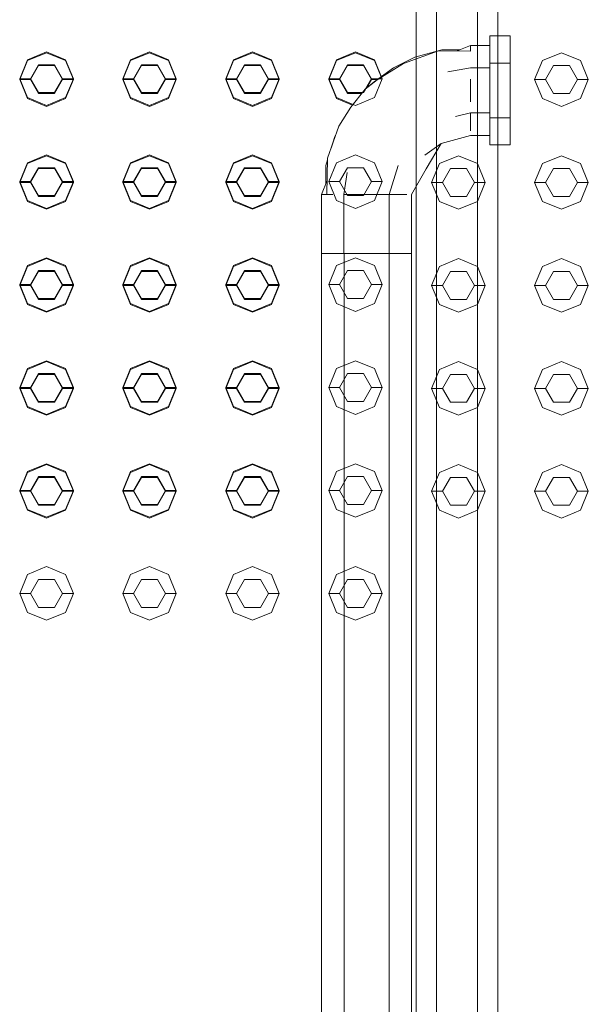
# Model space of a CAD drawing. Header units: millimetres. Extents: x 321 to 585, y -277 to 9.
# Tile 739 of 1056: x 355.245 to 355.775, y -32.468 to -31.549. Entities that reach past the tile are written whole.
import ezdxf

# ---------------------------------------------------------------- set-up
doc = ezdxf.new("R2010")
doc.units = ezdxf.units.MM
doc.header["$MEASUREMENT"] = 0
for name, color, linetype, lineweight in [('IFC-Corrimão-Contorno', 36, 'Continuous', 5), ('IFC-Elemento construtivo genérico-Contorno', 253, 'Continuous', 5), ('IFC-Escada-Contorno', 32, 'Continuous', 5), ('IFC-Laje-Contorno', 134, 'Continuous', 5), ('IFC-Parede-Contorno', 42, 'Continuous', 5)]:
    doc.layers.add(name, color=color, linetype=linetype, lineweight=lineweight)

msp = doc.modelspace()

# ---------------------------------------------------------------- linework, layer by layer
at = {"layer": 'IFC-Corrimão-Contorno', "color": 7, "lineweight": 5}
for p, q in [((355.61451, -32.56395), (355.61451, -31.50143)), ((355.63356, -32.55544), (355.63356, -31.50143)), ((355.67166, -32.55544), (355.67166, -31.50143))]:
    msp.add_line(p, q, dxfattribs=at)
at = {"layer": 'IFC-Elemento construtivo genérico-Contorno', "lineweight": 5}
for p, q in [((355.25236, -31.58679), (355.27003, -31.57947)), ((355.25236, -31.58756), (355.27003, -31.58024)), ((355.27003, -31.57947), (355.28771, -31.58679)), ((355.27003, -31.58024), (355.28771, -31.58756)), ((355.34836, -31.58679), (355.36603, -31.57947)), ((355.34836, -31.58756), (355.36603, -31.58024)), ((355.36603, -31.57947), (355.38371, -31.58679)), ((355.36603, -31.58024), (355.38371, -31.58756)), ((355.44435, -31.58679), (355.46203, -31.57947)), ((355.44435, -31.58756), (355.46203, -31.58024)), ((355.46203, -31.57947), (355.47971, -31.58679)), ((355.46203, -31.58024), (355.47971, -31.58756)), ((355.54036, -31.58679), (355.55803, -31.57947)), ((355.54036, -31.58756), (355.55803, -31.58024)), ((355.55803, -31.57947), (355.57571, -31.58679)), ((355.55803, -31.58024), (355.57571, -31.58756)), ((355.73236, -31.58756), (355.75003, -31.58024)), ((355.75003, -31.58024), (355.76771, -31.58756)), ((355.24503, -31.60447), (355.25236, -31.58679)), ((355.24503, -31.60524), (355.25236, -31.58756)), ((355.25503, -31.60447), (355.26253, -31.59148)), ((355.25503, -31.60524), (355.26253, -31.59225)), ((355.26253, -31.59148), (355.27753, -31.59148)), ((355.26253, -31.59225), (355.27753, -31.59225)), ((355.27753, -31.59148), (355.28503, -31.60447)), ((355.27753, -31.59225), (355.28503, -31.60524)), ((355.28771, -31.58679), (355.29503, -31.60447)), ((355.28771, -31.58756), (355.29503, -31.60524)), ((355.34103, -31.60447), (355.34836, -31.58679)), ((355.34103, -31.60524), (355.34836, -31.58756)), ((355.35103, -31.60447), (355.35853, -31.59148)), ((355.35103, -31.60524), (355.35853, -31.59225)), ((355.35853, -31.59148), (355.37353, -31.59148)), ((355.35853, -31.59225), (355.37353, -31.59225)), ((355.37353, -31.59148), (355.38103, -31.60447)), ((355.37353, -31.59225), (355.38103, -31.60524)), ((355.38371, -31.58679), (355.39103, -31.60447)), ((355.38371, -31.58756), (355.39103, -31.60524)), ((355.43703, -31.60447), (355.44435, -31.58679)), ((355.43703, -31.60524), (355.44435, -31.58756)), ((355.44703, -31.60447), (355.45453, -31.59148)), ((355.44703, -31.60524), (355.45453, -31.59225)), ((355.45453, -31.59148), (355.46953, -31.59148)), ((355.45453, -31.59225), (355.46953, -31.59225)), ((355.46953, -31.59148), (355.47703, -31.60447)), ((355.46953, -31.59225), (355.47703, -31.60524)), ((355.47971, -31.58679), (355.48703, -31.60447)), ((355.47971, -31.58756), (355.48703, -31.60524)), ((355.53303, -31.60447), (355.54036, -31.58679)), ((355.53303, -31.60524), (355.54036, -31.58756)), ((355.54303, -31.60447), (355.55053, -31.59148)), ((355.54303, -31.60524), (355.55053, -31.59225)), ((355.55053, -31.59148), (355.56553, -31.59148)), ((355.55053, -31.59225), (355.56553, -31.59225)), ((355.56553, -31.59148), (355.57303, -31.60447)), ((355.56553, -31.59225), (355.57303, -31.60524)), ((355.57571, -31.58679), (355.58303, -31.60447)), ((355.57571, -31.58756), (355.58194, -31.60259)), ((355.72503, -31.60524), (355.73236, -31.58756)), ((355.73503, -31.60524), (355.74253, -31.59225)), ((355.74253, -31.59225), (355.75753, -31.59225)), ((355.75753, -31.59225), (355.76503, -31.60524)), ((355.76771, -31.58756), (355.77503, -31.60524)), ((355.24503, -31.60447), (355.25503, -31.60447)), ((355.24503, -31.60447), (355.25236, -31.62214)), ((355.24503, -31.60524), (355.25503, -31.60524)), ((355.24503, -31.60524), (355.25236, -31.62292)), ((355.25503, -31.60447), (355.26253, -31.61745)), ((355.25503, -31.60524), (355.26253, -31.61823)), ((355.27753, -31.61745), (355.28503, -31.60447)), ((355.27753, -31.61823), (355.28503, -31.60524)), ((355.28503, -31.60447), (355.29503, -31.60447)), ((355.28503, -31.60524), (355.29503, -31.60524)), ((355.28771, -31.62214), (355.29503, -31.60447)), ((355.28771, -31.62292), (355.29503, -31.60524)), ((355.34103, -31.60447), (355.35103, -31.60447)), ((355.34103, -31.60447), (355.34836, -31.62214)), ((355.34103, -31.60524), (355.35103, -31.60524)), ((355.34103, -31.60524), (355.34836, -31.62292)), ((355.35103, -31.60447), (355.35853, -31.61745)), ((355.35103, -31.60524), (355.35853, -31.61823)), ((355.37353, -31.61745), (355.38103, -31.60447)), ((355.37353, -31.61823), (355.38103, -31.60524)), ((355.38103, -31.60447), (355.39103, -31.60447)), ((355.38103, -31.60524), (355.39103, -31.60524)), ((355.38371, -31.62214), (355.39103, -31.60447)), ((355.38371, -31.62292), (355.39103, -31.60524)), ((355.43703, -31.60447), (355.44703, -31.60447)), ((355.43703, -31.60447), (355.44435, -31.62214)), ((355.43703, -31.60524), (355.44703, -31.60524)), ((355.43703, -31.60524), (355.44435, -31.62292)), ((355.44703, -31.60447), (355.45453, -31.61745)), ((355.44703, -31.60524), (355.45453, -31.61823)), ((355.46953, -31.61745), (355.47703, -31.60447)), ((355.46953, -31.61823), (355.47703, -31.60524)), ((355.47703, -31.60447), (355.48703, -31.60447)), ((355.47703, -31.60524), (355.48703, -31.60524)), ((355.47971, -31.62214), (355.48703, -31.60447)), ((355.47971, -31.62292), (355.48703, -31.60524)), ((355.53303, -31.60447), (355.54303, -31.60447)), ((355.53303, -31.60447), (355.54036, -31.62214)), ((355.53303, -31.60524), (355.54303, -31.60524)), ((355.53303, -31.60524), (355.54036, -31.62292)), ((355.54303, -31.60447), (355.55053, -31.61745)), ((355.54303, -31.60524), (355.55053, -31.61823)), ((355.56553, -31.61745), (355.57303, -31.60447)), ((355.5687, -31.61275), (355.57303, -31.60524)), ((355.57303, -31.60447), (355.58303, -31.60447)), ((355.57303, -31.60524), (355.57826, -31.60524)), ((355.57571, -31.62214), (355.58303, -31.60447)), ((355.72503, -31.60524), (355.73503, -31.60524)), ((355.72503, -31.60524), (355.73236, -31.62292)), ((355.73503, -31.60524), (355.74253, -31.61823)), ((355.75753, -31.61823), (355.76503, -31.60524)), ((355.76503, -31.60524), (355.77503, -31.60524)), ((355.76771, -31.62292), (355.77503, -31.60524)), ((355.25236, -31.62214), (355.27003, -31.62947)), ((355.26253, -31.61745), (355.27753, -31.61745)), ((355.26253, -31.61823), (355.27753, -31.61823)), ((355.27003, -31.62947), (355.28771, -31.62214)), ((355.34836, -31.62214), (355.36603, -31.62947)), ((355.35853, -31.61745), (355.37353, -31.61745)), ((355.35853, -31.61823), (355.37353, -31.61823)), ((355.36603, -31.62947), (355.38371, -31.62214)), ((355.44435, -31.62214), (355.46203, -31.62947)), ((355.45453, -31.61745), (355.46953, -31.61745)), ((355.45453, -31.61823), (355.46953, -31.61823)), ((355.46203, -31.62947), (355.47971, -31.62214)), ((355.54036, -31.62214), (355.55803, -31.62947)), ((355.55053, -31.61745), (355.56553, -31.61745)), ((355.55053, -31.61823), (355.56375, -31.61823)), ((355.55803, -31.62947), (355.57571, -31.62214)), ((355.74253, -31.61823), (355.75753, -31.61823)), ((355.25236, -31.62292), (355.27003, -31.63024)), ((355.27003, -31.63024), (355.28771, -31.62292)), ((355.34836, -31.62292), (355.36603, -31.63024)), ((355.36603, -31.63024), (355.38371, -31.62292)), ((355.44435, -31.62292), (355.46203, -31.63024)), ((355.46203, -31.63024), (355.47971, -31.62292)), ((355.54036, -31.62292), (355.55517, -31.62906)), ((355.73236, -31.62292), (355.75003, -31.63024)), ((355.75003, -31.63024), (355.76771, -31.62292)), ((355.25236, -31.68279), (355.27003, -31.67546)), ((355.25236, -31.68357), (355.27003, -31.67624)), ((355.27003, -31.67546), (355.28771, -31.68279)), ((355.27003, -31.67624), (355.28771, -31.68357)), ((355.34836, -31.68279), (355.36603, -31.67546)), ((355.34836, -31.68357), (355.36603, -31.67624)), ((355.36603, -31.67546), (355.38371, -31.68279)), ((355.36603, -31.67624), (355.38371, -31.68357)), ((355.44435, -31.68279), (355.46203, -31.67546)), ((355.44435, -31.68357), (355.46203, -31.67624)), ((355.46203, -31.67546), (355.47971, -31.68279)), ((355.46203, -31.67624), (355.47971, -31.68357)), ((355.54036, -31.68279), (355.55803, -31.67546)), ((355.55803, -31.67546), (355.57571, -31.68279)), ((355.63636, -31.68357), (355.65403, -31.67624)), ((355.65403, -31.67624), (355.67171, -31.68357)), ((355.73236, -31.68357), (355.75003, -31.67624)), ((355.75003, -31.67624), (355.76771, -31.68357)), ((355.24503, -31.70046), (355.25236, -31.68279)), ((355.24503, -31.70124), (355.25236, -31.68357)), ((355.28771, -31.68279), (355.29503, -31.70046)), ((355.28771, -31.68357), (355.29503, -31.70124)), ((355.34103, -31.70046), (355.34836, -31.68279)), ((355.34103, -31.70124), (355.34836, -31.68357)), ((355.38371, -31.68279), (355.39103, -31.70046)), ((355.38371, -31.68357), (355.39103, -31.70124)), ((355.43703, -31.70046), (355.44435, -31.68279)), ((355.43703, -31.70124), (355.44435, -31.68357)), ((355.47971, -31.68279), (355.48703, -31.70046)), ((355.47971, -31.68357), (355.48703, -31.70124)), ((355.53303, -31.70046), (355.54036, -31.68279)), ((355.57571, -31.68279), (355.58303, -31.70046)), ((355.62903, -31.70124), (355.63636, -31.68357)), ((355.67171, -31.68357), (355.67903, -31.70124)), ((355.72503, -31.70124), (355.73236, -31.68357)), ((355.76771, -31.68357), (355.77503, -31.70124)), ((355.25503, -31.70046), (355.26253, -31.68747)), ((355.25503, -31.70124), (355.26253, -31.68825)), ((355.26253, -31.68747), (355.27753, -31.68747)), ((355.26253, -31.68825), (355.27753, -31.68825)), ((355.27753, -31.68747), (355.28503, -31.70046)), ((355.27753, -31.68825), (355.28503, -31.70124)), ((355.35103, -31.70046), (355.35853, -31.68747)), ((355.35103, -31.70124), (355.35853, -31.68825)), ((355.35853, -31.68747), (355.37353, -31.68747)), ((355.35853, -31.68825), (355.37353, -31.68825)), ((355.37353, -31.68747), (355.38103, -31.70046)), ((355.37353, -31.68825), (355.38103, -31.70124)), ((355.44703, -31.70046), (355.45453, -31.68747)), ((355.44703, -31.70124), (355.45453, -31.68825)), ((355.45453, -31.68747), (355.46953, -31.68747)), ((355.45453, -31.68825), (355.46953, -31.68825)), ((355.46953, -31.68747), (355.47703, -31.70046)), ((355.46953, -31.68825), (355.47703, -31.70124)), ((355.54303, -31.70046), (355.55053, -31.68747)), ((355.55053, -31.68747), (355.56553, -31.68747)), ((355.56553, -31.68747), (355.57303, -31.70046)), ((355.63903, -31.70124), (355.64653, -31.68825)), ((355.64653, -31.68825), (355.66153, -31.68825)), ((355.66153, -31.68825), (355.66903, -31.70124)), ((355.73503, -31.70124), (355.74253, -31.68825)), ((355.74253, -31.68825), (355.75753, -31.68825)), ((355.75753, -31.68825), (355.76503, -31.70124)), ((355.24503, -31.70046), (355.25503, -31.70046)), ((355.24503, -31.70046), (355.25236, -31.71814)), ((355.24503, -31.70124), (355.25503, -31.70124)), ((355.24503, -31.70124), (355.25236, -31.71892)), ((355.25503, -31.70046), (355.26253, -31.71345)), ((355.25503, -31.70124), (355.26253, -31.71423)), ((355.27753, -31.71345), (355.28503, -31.70046)), ((355.27753, -31.71423), (355.28503, -31.70124)), ((355.28503, -31.70046), (355.29503, -31.70046)), ((355.28503, -31.70124), (355.29503, -31.70124)), ((355.28771, -31.71814), (355.29503, -31.70046)), ((355.28771, -31.71892), (355.29503, -31.70124)), ((355.34103, -31.70046), (355.35103, -31.70046)), ((355.34103, -31.70046), (355.34836, -31.71814)), ((355.34103, -31.70124), (355.35103, -31.70124)), ((355.34103, -31.70124), (355.34836, -31.71892)), ((355.35103, -31.70046), (355.35853, -31.71345)), ((355.35103, -31.70124), (355.35853, -31.71423)), ((355.37353, -31.71345), (355.38103, -31.70046)), ((355.37353, -31.71423), (355.38103, -31.70124)), ((355.38103, -31.70046), (355.39103, -31.70046)), ((355.38103, -31.70124), (355.39103, -31.70124)), ((355.38371, -31.71814), (355.39103, -31.70046)), ((355.38371, -31.71892), (355.39103, -31.70124)), ((355.43703, -31.70046), (355.44703, -31.70046)), ((355.43703, -31.70046), (355.44435, -31.71814)), ((355.43703, -31.70124), (355.44703, -31.70124)), ((355.43703, -31.70124), (355.44435, -31.71892)), ((355.44703, -31.70046), (355.45453, -31.71345)), ((355.44703, -31.70124), (355.45453, -31.71423)), ((355.46953, -31.71345), (355.47703, -31.70046)), ((355.46953, -31.71423), (355.47703, -31.70124)), ((355.47703, -31.70046), (355.48703, -31.70046)), ((355.47703, -31.70124), (355.48703, -31.70124)), ((355.47971, -31.71814), (355.48703, -31.70046)), ((355.47971, -31.71892), (355.48703, -31.70124)), ((355.53303, -31.70046), (355.54303, -31.70046)), ((355.53303, -31.70046), (355.54036, -31.71814)), ((355.54303, -31.70046), (355.55053, -31.71345)), ((355.56553, -31.71345), (355.57303, -31.70046)), ((355.57303, -31.70046), (355.58303, -31.70046)), ((355.57571, -31.71814), (355.58303, -31.70046)), ((355.62903, -31.70124), (355.63903, -31.70124)), ((355.62903, -31.70124), (355.63636, -31.71892)), ((355.63903, -31.70124), (355.64653, -31.71423)), ((355.66153, -31.71423), (355.66903, -31.70124)), ((355.66903, -31.70124), (355.67903, -31.70124)), ((355.67171, -31.71892), (355.67903, -31.70124)), ((355.72503, -31.70124), (355.73503, -31.70124)), ((355.72503, -31.70124), (355.73236, -31.71892)), ((355.73503, -31.70124), (355.74253, -31.71423)), ((355.75753, -31.71423), (355.76503, -31.70124)), ((355.76503, -31.70124), (355.77503, -31.70124)), ((355.76771, -31.71892), (355.77503, -31.70124)), ((355.26253, -31.71345), (355.27753, -31.71345)), ((355.35853, -31.71345), (355.37353, -31.71345)), ((355.45453, -31.71345), (355.46953, -31.71345)), ((355.55053, -31.71345), (355.56553, -31.71345)), ((355.25236, -31.71814), (355.27003, -31.72546)), ((355.25236, -31.71892), (355.27003, -31.72624)), ((355.26253, -31.71423), (355.27753, -31.71423)), ((355.27003, -31.72546), (355.28771, -31.71814)), ((355.27003, -31.72624), (355.28771, -31.71892)), ((355.34836, -31.71814), (355.36603, -31.72546)), ((355.34836, -31.71892), (355.36603, -31.72624)), ((355.35853, -31.71423), (355.37353, -31.71423)), ((355.36603, -31.72546), (355.38371, -31.71814)), ((355.36603, -31.72624), (355.38371, -31.71892)), ((355.44435, -31.71814), (355.46203, -31.72546)), ((355.44435, -31.71892), (355.46203, -31.72624)), ((355.45453, -31.71423), (355.46953, -31.71423)), ((355.46203, -31.72546), (355.47971, -31.71814)), ((355.46203, -31.72624), (355.47971, -31.71892)), ((355.54036, -31.71814), (355.55803, -31.72546)), ((355.55803, -31.72546), (355.57571, -31.71814)), ((355.63636, -31.71892), (355.65403, -31.72624)), ((355.64653, -31.71423), (355.66153, -31.71423)), ((355.65403, -31.72624), (355.67171, -31.71892)), ((355.73236, -31.71892), (355.75003, -31.72624)), ((355.74253, -31.71423), (355.75753, -31.71423)), ((355.75003, -31.72624), (355.76771, -31.71892)), ((355.25236, -31.77878), (355.27003, -31.77147)), ((355.25236, -31.77956), (355.27003, -31.77224)), ((355.27003, -31.77147), (355.28771, -31.77878)), ((355.27003, -31.77224), (355.28771, -31.77956)), ((355.34836, -31.77878), (355.36603, -31.77147)), ((355.34836, -31.77956), (355.36603, -31.77224)), ((355.36603, -31.77147), (355.38371, -31.77878)), ((355.36603, -31.77224), (355.38371, -31.77956)), ((355.44435, -31.77878), (355.46203, -31.77147)), ((355.44435, -31.77956), (355.46203, -31.77224)), ((355.46203, -31.77147), (355.47971, -31.77878)), ((355.46203, -31.77224), (355.47971, -31.77956)), ((355.54036, -31.77878), (355.55803, -31.77147)), ((355.55803, -31.77147), (355.57571, -31.77878)), ((355.63636, -31.77956), (355.65403, -31.77224)), ((355.65403, -31.77224), (355.67171, -31.77956)), ((355.73236, -31.77956), (355.75003, -31.77224)), ((355.75003, -31.77224), (355.76771, -31.77956)), ((355.24503, -31.79647), (355.25236, -31.77878)), ((355.24503, -31.79724), (355.25236, -31.77956)), ((355.25503, -31.79647), (355.26253, -31.78347)), ((355.25503, -31.79724), (355.26253, -31.78425)), ((355.26253, -31.78347), (355.27753, -31.78347)), ((355.26253, -31.78425), (355.27753, -31.78425)), ((355.27753, -31.78347), (355.28503, -31.79647)), ((355.27753, -31.78425), (355.28503, -31.79724)), ((355.28771, -31.77878), (355.29503, -31.79647)), ((355.28771, -31.77956), (355.29503, -31.79724)), ((355.34103, -31.79647), (355.34836, -31.77878)), ((355.34103, -31.79724), (355.34836, -31.77956)), ((355.35103, -31.79647), (355.35853, -31.78347)), ((355.35103, -31.79724), (355.35853, -31.78425)), ((355.35853, -31.78347), (355.37353, -31.78347)), ((355.35853, -31.78425), (355.37353, -31.78425)), ((355.37353, -31.78347), (355.38103, -31.79647)), ((355.37353, -31.78425), (355.38103, -31.79724)), ((355.38371, -31.77878), (355.39103, -31.79647)), ((355.38371, -31.77956), (355.39103, -31.79724)), ((355.43703, -31.79647), (355.44435, -31.77878)), ((355.43703, -31.79724), (355.44435, -31.77956)), ((355.44703, -31.79647), (355.45453, -31.78347)), ((355.44703, -31.79724), (355.45453, -31.78425)), ((355.45453, -31.78347), (355.46953, -31.78347)), ((355.45453, -31.78425), (355.46953, -31.78425)), ((355.46953, -31.78347), (355.47703, -31.79647)), ((355.46953, -31.78425), (355.47703, -31.79724)), ((355.47971, -31.77878), (355.48703, -31.79647)), ((355.47971, -31.77956), (355.48703, -31.79724)), ((355.53303, -31.79647), (355.54036, -31.77878)), ((355.54303, -31.79647), (355.55053, -31.78347)), ((355.55053, -31.78347), (355.56553, -31.78347)), ((355.56553, -31.78347), (355.57303, -31.79647)), ((355.57571, -31.77878), (355.58303, -31.79647)), ((355.62903, -31.79724), (355.63636, -31.77956)), ((355.63903, -31.79724), (355.64653, -31.78425)), ((355.64653, -31.78425), (355.66153, -31.78425)), ((355.66153, -31.78425), (355.66903, -31.79724)), ((355.67171, -31.77956), (355.67903, -31.79724)), ((355.72503, -31.79724), (355.73236, -31.77956)), ((355.73503, -31.79724), (355.74253, -31.78425)), ((355.74253, -31.78425), (355.75753, -31.78425)), ((355.75753, -31.78425), (355.76503, -31.79724)), ((355.76771, -31.77956), (355.77503, -31.79724)), ((355.24503, -31.79647), (355.25503, -31.79647)), ((355.24503, -31.79647), (355.25236, -31.81414)), ((355.25503, -31.79647), (355.26253, -31.80946)), ((355.27753, -31.80946), (355.28503, -31.79647)), ((355.28503, -31.79647), (355.29503, -31.79647)), ((355.28771, -31.81414), (355.29503, -31.79647)), ((355.34103, -31.79647), (355.35103, -31.79647)), ((355.34103, -31.79647), (355.34836, -31.81414)), ((355.35103, -31.79647), (355.35853, -31.80946)), ((355.37353, -31.80946), (355.38103, -31.79647)), ((355.38103, -31.79647), (355.39103, -31.79647)), ((355.38371, -31.81414), (355.39103, -31.79647)), ((355.43703, -31.79647), (355.44703, -31.79647)), ((355.43703, -31.79647), (355.44435, -31.81414)), ((355.44703, -31.79647), (355.45453, -31.80946)), ((355.46953, -31.80946), (355.47703, -31.79647)), ((355.47703, -31.79647), (355.48703, -31.79647)), ((355.47971, -31.81414), (355.48703, -31.79647)), ((355.53303, -31.79647), (355.54303, -31.79647)), ((355.53303, -31.79647), (355.54036, -31.81414)), ((355.54303, -31.79647), (355.55053, -31.80946)), ((355.56553, -31.80946), (355.57303, -31.79647)), ((355.57303, -31.79647), (355.58303, -31.79647)), ((355.57571, -31.81414), (355.58303, -31.79647)), ((355.24503, -31.79724), (355.25503, -31.79724)), ((355.24503, -31.79724), (355.25236, -31.81491)), ((355.25503, -31.79724), (355.26253, -31.81023)), ((355.27753, -31.81023), (355.28503, -31.79724)), ((355.28503, -31.79724), (355.29503, -31.79724)), ((355.28771, -31.81491), (355.29503, -31.79724)), ((355.34103, -31.79724), (355.35103, -31.79724)), ((355.34103, -31.79724), (355.34836, -31.81491)), ((355.35103, -31.79724), (355.35853, -31.81023)), ((355.37353, -31.81023), (355.38103, -31.79724)), ((355.38103, -31.79724), (355.39103, -31.79724)), ((355.38371, -31.81491), (355.39103, -31.79724)), ((355.43703, -31.79724), (355.44703, -31.79724)), ((355.43703, -31.79724), (355.44435, -31.81491)), ((355.44703, -31.79724), (355.45453, -31.81023)), ((355.46953, -31.81023), (355.47703, -31.79724)), ((355.47703, -31.79724), (355.48703, -31.79724)), ((355.47971, -31.81491), (355.48703, -31.79724)), ((355.62903, -31.79724), (355.63903, -31.79724)), ((355.62903, -31.79724), (355.63636, -31.81491)), ((355.63903, -31.79724), (355.64653, -31.81023)), ((355.66153, -31.81023), (355.66903, -31.79724)), ((355.66903, -31.79724), (355.67903, -31.79724)), ((355.67171, -31.81491), (355.67903, -31.79724)), ((355.72503, -31.79724), (355.73503, -31.79724)), ((355.72503, -31.79724), (355.73236, -31.81491)), ((355.73503, -31.79724), (355.74253, -31.81023)), ((355.75753, -31.81023), (355.76503, -31.79724)), ((355.76503, -31.79724), (355.77503, -31.79724)), ((355.76771, -31.81491), (355.77503, -31.79724)), ((355.25236, -31.81414), (355.27003, -31.82147)), ((355.25236, -31.81491), (355.27003, -31.82224)), ((355.26253, -31.80946), (355.27753, -31.80946)), ((355.26253, -31.81023), (355.27753, -31.81023)), ((355.27003, -31.82147), (355.28771, -31.81414)), ((355.27003, -31.82224), (355.28771, -31.81491)), ((355.34836, -31.81414), (355.36603, -31.82147)), ((355.34836, -31.81491), (355.36603, -31.82224)), ((355.35853, -31.80946), (355.37353, -31.80946)), ((355.35853, -31.81023), (355.37353, -31.81023)), ((355.36603, -31.82147), (355.38371, -31.81414)), ((355.36603, -31.82224), (355.38371, -31.81491)), ((355.44435, -31.81414), (355.46203, -31.82147)), ((355.44435, -31.81491), (355.46203, -31.82224)), ((355.45453, -31.80946), (355.46953, -31.80946)), ((355.45453, -31.81023), (355.46953, -31.81023)), ((355.46203, -31.82147), (355.47971, -31.81414)), ((355.46203, -31.82224), (355.47971, -31.81491)), ((355.54036, -31.81414), (355.55803, -31.82147)), ((355.55053, -31.80946), (355.56553, -31.80946)), ((355.55803, -31.82147), (355.57571, -31.81414)), ((355.63636, -31.81491), (355.65403, -31.82224)), ((355.64653, -31.81023), (355.66153, -31.81023)), ((355.65403, -31.82224), (355.67171, -31.81491)), ((355.73236, -31.81491), (355.75003, -31.82224)), ((355.74253, -31.81023), (355.75753, -31.81023)), ((355.75003, -31.82224), (355.76771, -31.81491)), ((355.25236, -31.87479), (355.27003, -31.86746)), ((355.25236, -31.87556), (355.27003, -31.86824)), ((355.27003, -31.86746), (355.28771, -31.87479)), ((355.27003, -31.86824), (355.28771, -31.87556)), ((355.34836, -31.87479), (355.36603, -31.86746)), ((355.34836, -31.87556), (355.36603, -31.86824)), ((355.36603, -31.86746), (355.38371, -31.87479)), ((355.36603, -31.86824), (355.38371, -31.87556)), ((355.44435, -31.87479), (355.46203, -31.86746)), ((355.44435, -31.87556), (355.46203, -31.86824)), ((355.46203, -31.86746), (355.47971, -31.87479)), ((355.46203, -31.86824), (355.47971, -31.87556)), ((355.54036, -31.87479), (355.55803, -31.86746)), ((355.55803, -31.86746), (355.57571, -31.87479)), ((355.63636, -31.87556), (355.65403, -31.86824)), ((355.65403, -31.86824), (355.67171, -31.87556)), ((355.73236, -31.87556), (355.75003, -31.86824)), ((355.75003, -31.86824), (355.76771, -31.87556)), ((355.24503, -31.89246), (355.25236, -31.87479)), ((355.24503, -31.89324), (355.25236, -31.87556)), ((355.28771, -31.87479), (355.29503, -31.89246)), ((355.28771, -31.87556), (355.29503, -31.89324)), ((355.34103, -31.89246), (355.34836, -31.87479)), ((355.34103, -31.89324), (355.34836, -31.87556)), ((355.38371, -31.87479), (355.39103, -31.89246)), ((355.38371, -31.87556), (355.39103, -31.89324)), ((355.43703, -31.89246), (355.44435, -31.87479)), ((355.43703, -31.89324), (355.44435, -31.87556)), ((355.47971, -31.87479), (355.48703, -31.89246)), ((355.47971, -31.87556), (355.48703, -31.89324)), ((355.53303, -31.89246), (355.54036, -31.87479)), ((355.57571, -31.87479), (355.58303, -31.89246)), ((355.62903, -31.89324), (355.63636, -31.87556)), ((355.67171, -31.87556), (355.67903, -31.89324)), ((355.72503, -31.89324), (355.73236, -31.87556)), ((355.76771, -31.87556), (355.77503, -31.89324)), ((355.25503, -31.89246), (355.26253, -31.87947)), ((355.25503, -31.89324), (355.26253, -31.88025)), ((355.26253, -31.87947), (355.27753, -31.87947)), ((355.26253, -31.88025), (355.27753, -31.88025)), ((355.27753, -31.87947), (355.28503, -31.89246)), ((355.27753, -31.88025), (355.28503, -31.89324)), ((355.35103, -31.89246), (355.35853, -31.87947)), ((355.35103, -31.89324), (355.35853, -31.88025)), ((355.35853, -31.87947), (355.37353, -31.87947)), ((355.35853, -31.88025), (355.37353, -31.88025)), ((355.37353, -31.87947), (355.38103, -31.89246)), ((355.37353, -31.88025), (355.38103, -31.89324)), ((355.44703, -31.89246), (355.45453, -31.87947)), ((355.44703, -31.89324), (355.45453, -31.88025)), ((355.45453, -31.87947), (355.46953, -31.87947)), ((355.45453, -31.88025), (355.46953, -31.88025)), ((355.46953, -31.87947), (355.47703, -31.89246)), ((355.46953, -31.88025), (355.47703, -31.89324)), ((355.54303, -31.89246), (355.55053, -31.87947)), ((355.55053, -31.87947), (355.56553, -31.87947)), ((355.56553, -31.87947), (355.57303, -31.89246)), ((355.63903, -31.89324), (355.64653, -31.88025)), ((355.64653, -31.88025), (355.66153, -31.88025)), ((355.66153, -31.88025), (355.66903, -31.89324)), ((355.73503, -31.89324), (355.74253, -31.88025)), ((355.74253, -31.88025), (355.75753, -31.88025)), ((355.75753, -31.88025), (355.76503, -31.89324)), ((355.24503, -31.89246), (355.25503, -31.89246)), ((355.24503, -31.89246), (355.25236, -31.91014)), ((355.24503, -31.89324), (355.25503, -31.89324)), ((355.24503, -31.89324), (355.25236, -31.91092)), ((355.25503, -31.89246), (355.26253, -31.90545)), ((355.25503, -31.89324), (355.26253, -31.90623)), ((355.27753, -31.90545), (355.28503, -31.89246)), ((355.27753, -31.90623), (355.28503, -31.89324)), ((355.28503, -31.89246), (355.29503, -31.89246)), ((355.28503, -31.89324), (355.29503, -31.89324)), ((355.28771, -31.91014), (355.29503, -31.89246)), ((355.28771, -31.91092), (355.29503, -31.89324)), ((355.34103, -31.89246), (355.35103, -31.89246)), ((355.34103, -31.89246), (355.34836, -31.91014)), ((355.34103, -31.89324), (355.35103, -31.89324)), ((355.34103, -31.89324), (355.34836, -31.91092)), ((355.35103, -31.89246), (355.35853, -31.90545)), ((355.35103, -31.89324), (355.35853, -31.90623)), ((355.37353, -31.90545), (355.38103, -31.89246)), ((355.37353, -31.90623), (355.38103, -31.89324)), ((355.38103, -31.89246), (355.39103, -31.89246)), ((355.38103, -31.89324), (355.39103, -31.89324)), ((355.38371, -31.91014), (355.39103, -31.89246)), ((355.38371, -31.91092), (355.39103, -31.89324)), ((355.43703, -31.89246), (355.44703, -31.89246)), ((355.43703, -31.89246), (355.44435, -31.91014)), ((355.43703, -31.89324), (355.44703, -31.89324)), ((355.43703, -31.89324), (355.44435, -31.91092)), ((355.44703, -31.89246), (355.45453, -31.90545)), ((355.44703, -31.89324), (355.45453, -31.90623)), ((355.46953, -31.90545), (355.47703, -31.89246)), ((355.46953, -31.90623), (355.47703, -31.89324)), ((355.47703, -31.89246), (355.48703, -31.89246)), ((355.47703, -31.89324), (355.48703, -31.89324)), ((355.47971, -31.91014), (355.48703, -31.89246)), ((355.47971, -31.91092), (355.48703, -31.89324)), ((355.53303, -31.89246), (355.54303, -31.89246)), ((355.53303, -31.89246), (355.54036, -31.91014)), ((355.54303, -31.89246), (355.55053, -31.90545)), ((355.56553, -31.90545), (355.57303, -31.89246)), ((355.57303, -31.89246), (355.58303, -31.89246)), ((355.57571, -31.91014), (355.58303, -31.89246)), ((355.62903, -31.89324), (355.63903, -31.89324)), ((355.62903, -31.89324), (355.63636, -31.91092)), ((355.63903, -31.89324), (355.64653, -31.90623)), ((355.66153, -31.90623), (355.66903, -31.89324)), ((355.66903, -31.89324), (355.67903, -31.89324)), ((355.67171, -31.91092), (355.67903, -31.89324)), ((355.72503, -31.89324), (355.73503, -31.89324)), ((355.72503, -31.89324), (355.73236, -31.91092)), ((355.73503, -31.89324), (355.74253, -31.90623)), ((355.75753, -31.90623), (355.76503, -31.89324)), ((355.76503, -31.89324), (355.77503, -31.89324)), ((355.76771, -31.91092), (355.77503, -31.89324)), ((355.26253, -31.90545), (355.27753, -31.90545)), ((355.26253, -31.90623), (355.27753, -31.90623)), ((355.35853, -31.90545), (355.37353, -31.90545)), ((355.35853, -31.90623), (355.37353, -31.90623)), ((355.45453, -31.90545), (355.46953, -31.90545)), ((355.45453, -31.90623), (355.46953, -31.90623)), ((355.55053, -31.90545), (355.56553, -31.90545)), ((355.64653, -31.90623), (355.66153, -31.90623)), ((355.74253, -31.90623), (355.75753, -31.90623)), ((355.25236, -31.91014), (355.27003, -31.91746)), ((355.25236, -31.91092), (355.27003, -31.91824)), ((355.27003, -31.91746), (355.28771, -31.91014)), ((355.27003, -31.91824), (355.28771, -31.91092)), ((355.34836, -31.91014), (355.36603, -31.91746)), ((355.34836, -31.91092), (355.36603, -31.91824)), ((355.36603, -31.91746), (355.38371, -31.91014)), ((355.36603, -31.91824), (355.38371, -31.91092)), ((355.44435, -31.91014), (355.46203, -31.91746)), ((355.44435, -31.91092), (355.46203, -31.91824)), ((355.46203, -31.91746), (355.47971, -31.91014)), ((355.46203, -31.91824), (355.47971, -31.91092)), ((355.54036, -31.91014), (355.55803, -31.91746)), ((355.55803, -31.91746), (355.57571, -31.91014)), ((355.63636, -31.91092), (355.65403, -31.91824)), ((355.65403, -31.91824), (355.67171, -31.91092)), ((355.73236, -31.91092), (355.75003, -31.91824)), ((355.75003, -31.91824), (355.76771, -31.91092)), ((355.24503, -31.98846), (355.25236, -31.97078)), ((355.25236, -31.97078), (355.27003, -31.96346)), ((355.25236, -31.97156), (355.27003, -31.96424)), ((355.27003, -31.96346), (355.28771, -31.97078)), ((355.27003, -31.96424), (355.28771, -31.97156)), ((355.28771, -31.97078), (355.29503, -31.98846)), ((355.34103, -31.98846), (355.34836, -31.97078)), ((355.34836, -31.97078), (355.36603, -31.96346)), ((355.34836, -31.97156), (355.36603, -31.96424)), ((355.36603, -31.96346), (355.38371, -31.97078)), ((355.36603, -31.96424), (355.38371, -31.97156)), ((355.38371, -31.97078), (355.39103, -31.98846)), ((355.43703, -31.98846), (355.44435, -31.97078)), ((355.44435, -31.97078), (355.46203, -31.96346)), ((355.44435, -31.97156), (355.46203, -31.96424)), ((355.46203, -31.96346), (355.47971, -31.97078)), ((355.46203, -31.96424), (355.47971, -31.97156)), ((355.47971, -31.97078), (355.48703, -31.98846)), ((355.53303, -31.98846), (355.54036, -31.97078)), ((355.54036, -31.97078), (355.55803, -31.96346)), ((355.55803, -31.96346), (355.57571, -31.97078)), ((355.57571, -31.97078), (355.58303, -31.98846)), ((355.63636, -31.97156), (355.65403, -31.96424)), ((355.65403, -31.96424), (355.67171, -31.97156)), ((355.73236, -31.97156), (355.75003, -31.96424)), ((355.75003, -31.96424), (355.76771, -31.97156)), ((355.24503, -31.98924), (355.25236, -31.97156)), ((355.25503, -31.98846), (355.26253, -31.97547)), ((355.25503, -31.98924), (355.26253, -31.97625)), ((355.26253, -31.97547), (355.27753, -31.97547)), ((355.26253, -31.97625), (355.27753, -31.97625)), ((355.27753, -31.97547), (355.28503, -31.98846)), ((355.27753, -31.97625), (355.28503, -31.98924)), ((355.28771, -31.97156), (355.29503, -31.98924)), ((355.34103, -31.98924), (355.34836, -31.97156)), ((355.35103, -31.98846), (355.35853, -31.97547)), ((355.35103, -31.98924), (355.35853, -31.97625)), ((355.35853, -31.97547), (355.37353, -31.97547)), ((355.35853, -31.97625), (355.37353, -31.97625)), ((355.37353, -31.97547), (355.38103, -31.98846)), ((355.37353, -31.97625), (355.38103, -31.98924)), ((355.38371, -31.97156), (355.39103, -31.98924)), ((355.43703, -31.98924), (355.44435, -31.97156)), ((355.44703, -31.98846), (355.45453, -31.97547)), ((355.44703, -31.98924), (355.45453, -31.97625)), ((355.45453, -31.97547), (355.46953, -31.97547)), ((355.45453, -31.97625), (355.46953, -31.97625)), ((355.46953, -31.97547), (355.47703, -31.98846)), ((355.46953, -31.97625), (355.47703, -31.98924)), ((355.47971, -31.97156), (355.48703, -31.98924)), ((355.54303, -31.98846), (355.55053, -31.97547)), ((355.55053, -31.97547), (355.56553, -31.97547)), ((355.56553, -31.97547), (355.57303, -31.98846)), ((355.62903, -31.98924), (355.63636, -31.97156)), ((355.63903, -31.98924), (355.64653, -31.97625)), ((355.64653, -31.97625), (355.66153, -31.97625)), ((355.66153, -31.97625), (355.66903, -31.98924)), ((355.67171, -31.97156), (355.67903, -31.98924)), ((355.72503, -31.98924), (355.73236, -31.97156)), ((355.73503, -31.98924), (355.74253, -31.97625)), ((355.74253, -31.97625), (355.75753, -31.97625)), ((355.75753, -31.97625), (355.76503, -31.98924)), ((355.76771, -31.97156), (355.77503, -31.98924)), ((355.24503, -31.98846), (355.25503, -31.98846)), ((355.24503, -31.98846), (355.25236, -32.00614)), ((355.24503, -31.98924), (355.25503, -31.98924)), ((355.24503, -31.98924), (355.25236, -32.00692)), ((355.25503, -31.98846), (355.26253, -32.00146)), ((355.25503, -31.98924), (355.26253, -32.00223)), ((355.27753, -32.00146), (355.28503, -31.98846)), ((355.27753, -32.00223), (355.28503, -31.98924)), ((355.28503, -31.98846), (355.29503, -31.98846)), ((355.28503, -31.98924), (355.29503, -31.98924)), ((355.28771, -32.00614), (355.29503, -31.98846)), ((355.28771, -32.00692), (355.29503, -31.98924)), ((355.34103, -31.98846), (355.35103, -31.98846)), ((355.34103, -31.98846), (355.34836, -32.00614)), ((355.34103, -31.98924), (355.35103, -31.98924)), ((355.34103, -31.98924), (355.34836, -32.00692)), ((355.35103, -31.98846), (355.35853, -32.00146)), ((355.35103, -31.98924), (355.35853, -32.00223)), ((355.37353, -32.00146), (355.38103, -31.98846)), ((355.37353, -32.00223), (355.38103, -31.98924)), ((355.38103, -31.98846), (355.39103, -31.98846)), ((355.38103, -31.98924), (355.39103, -31.98924)), ((355.38371, -32.00614), (355.39103, -31.98846)), ((355.38371, -32.00692), (355.39103, -31.98924)), ((355.43703, -31.98846), (355.44703, -31.98846)), ((355.43703, -31.98846), (355.44435, -32.00614)), ((355.43703, -31.98924), (355.44703, -31.98924)), ((355.43703, -31.98924), (355.44435, -32.00692)), ((355.44703, -31.98846), (355.45453, -32.00146)), ((355.44703, -31.98924), (355.45453, -32.00223)), ((355.46953, -32.00146), (355.47703, -31.98846)), ((355.46953, -32.00223), (355.47703, -31.98924)), ((355.47703, -31.98846), (355.48703, -31.98846)), ((355.47703, -31.98924), (355.48703, -31.98924)), ((355.47971, -32.00614), (355.48703, -31.98846)), ((355.47971, -32.00692), (355.48703, -31.98924)), ((355.53303, -31.98846), (355.54303, -31.98846)), ((355.53303, -31.98846), (355.54036, -32.00614)), ((355.54303, -31.98846), (355.55053, -32.00146)), ((355.56553, -32.00146), (355.57303, -31.98846)), ((355.57303, -31.98846), (355.58303, -31.98846)), ((355.57571, -32.00614), (355.58303, -31.98846)), ((355.62903, -31.98924), (355.63903, -31.98924)), ((355.62903, -31.98924), (355.63636, -32.00692)), ((355.63903, -31.98924), (355.64653, -32.00223)), ((355.66153, -32.00223), (355.66903, -31.98924)), ((355.66903, -31.98924), (355.67903, -31.98924)), ((355.67171, -32.00692), (355.67903, -31.98924)), ((355.72503, -31.98924), (355.73503, -31.98924)), ((355.72503, -31.98924), (355.73236, -32.00692)), ((355.73503, -31.98924), (355.74253, -32.00223)), ((355.75753, -32.00223), (355.76503, -31.98924)), ((355.76503, -31.98924), (355.77503, -31.98924)), ((355.76771, -32.00692), (355.77503, -31.98924)), ((355.25236, -32.00614), (355.27003, -32.01346)), ((355.25236, -32.00692), (355.27003, -32.01424)), ((355.26253, -32.00146), (355.27753, -32.00146)), ((355.26253, -32.00223), (355.27753, -32.00223)), ((355.27003, -32.01346), (355.28771, -32.00614)), ((355.27003, -32.01424), (355.28771, -32.00692)), ((355.34836, -32.00614), (355.36603, -32.01346)), ((355.34836, -32.00692), (355.36603, -32.01424)), ((355.35853, -32.00146), (355.37353, -32.00146)), ((355.35853, -32.00223), (355.37353, -32.00223)), ((355.36603, -32.01346), (355.38371, -32.00614)), ((355.36603, -32.01424), (355.38371, -32.00692)), ((355.44435, -32.00614), (355.46203, -32.01346)), ((355.44435, -32.00692), (355.46203, -32.01424)), ((355.45453, -32.00146), (355.46953, -32.00146)), ((355.45453, -32.00223), (355.46953, -32.00223)), ((355.46203, -32.01346), (355.47971, -32.00614)), ((355.46203, -32.01424), (355.47971, -32.00692)), ((355.54036, -32.00614), (355.55803, -32.01346)), ((355.55053, -32.00146), (355.56553, -32.00146)), ((355.55803, -32.01346), (355.57571, -32.00614)), ((355.63636, -32.00692), (355.65403, -32.01424)), ((355.64653, -32.00223), (355.66153, -32.00223)), ((355.65403, -32.01424), (355.67171, -32.00692)), ((355.73236, -32.00692), (355.75003, -32.01424)), ((355.74253, -32.00223), (355.75753, -32.00223)), ((355.75003, -32.01424), (355.76771, -32.00692)), ((355.25236, -32.06679), (355.27003, -32.05947)), ((355.27003, -32.05947), (355.28771, -32.06679)), ((355.34836, -32.06679), (355.36603, -32.05947)), ((355.36603, -32.05947), (355.38371, -32.06679)), ((355.44435, -32.06679), (355.46203, -32.05947)), ((355.46203, -32.05947), (355.47971, -32.06679)), ((355.54036, -32.06679), (355.55803, -32.05947)), ((355.55803, -32.05947), (355.57571, -32.06679)), ((355.24503, -32.08447), (355.25236, -32.06679)), ((355.25503, -32.08447), (355.26253, -32.07148)), ((355.26253, -32.07148), (355.27753, -32.07148)), ((355.27753, -32.07148), (355.28503, -32.08447)), ((355.28771, -32.06679), (355.29503, -32.08447)), ((355.34103, -32.08447), (355.34836, -32.06679)), ((355.35103, -32.08447), (355.35853, -32.07148)), ((355.35853, -32.07148), (355.37353, -32.07148)), ((355.37353, -32.07148), (355.38103, -32.08447)), ((355.38371, -32.06679), (355.39103, -32.08447)), ((355.43703, -32.08447), (355.44435, -32.06679)), ((355.44703, -32.08447), (355.45453, -32.07148)), ((355.45453, -32.07148), (355.46953, -32.07148)), ((355.46953, -32.07148), (355.47703, -32.08447)), ((355.47971, -32.06679), (355.48703, -32.08447)), ((355.53303, -32.08447), (355.54036, -32.06679)), ((355.54303, -32.08447), (355.55053, -32.07148)), ((355.55053, -32.07148), (355.56553, -32.07148)), ((355.56553, -32.07148), (355.57303, -32.08447)), ((355.57571, -32.06679), (355.58303, -32.08447)), ((355.24503, -32.08447), (355.25503, -32.08447)), ((355.24503, -32.08447), (355.25236, -32.10214)), ((355.25503, -32.08447), (355.26253, -32.09745)), ((355.27753, -32.09745), (355.28503, -32.08447)), ((355.28503, -32.08447), (355.29503, -32.08447)), ((355.28771, -32.10214), (355.29503, -32.08447)), ((355.34103, -32.08447), (355.35103, -32.08447)), ((355.34103, -32.08447), (355.34836, -32.10214)), ((355.35103, -32.08447), (355.35853, -32.09745)), ((355.37353, -32.09745), (355.38103, -32.08447)), ((355.38103, -32.08447), (355.39103, -32.08447)), ((355.38371, -32.10214), (355.39103, -32.08447)), ((355.43703, -32.08447), (355.44703, -32.08447)), ((355.43703, -32.08447), (355.44435, -32.10214)), ((355.44703, -32.08447), (355.45453, -32.09745)), ((355.46953, -32.09745), (355.47703, -32.08447)), ((355.47703, -32.08447), (355.48703, -32.08447)), ((355.47971, -32.10214), (355.48703, -32.08447)), ((355.53303, -32.08447), (355.54303, -32.08447)), ((355.53303, -32.08447), (355.54036, -32.10214)), ((355.54303, -32.08447), (355.55053, -32.09745)), ((355.56553, -32.09745), (355.57303, -32.08447)), ((355.57303, -32.08447), (355.58303, -32.08447)), ((355.57571, -32.10214), (355.58303, -32.08447)), ((355.26253, -32.09745), (355.27753, -32.09745)), ((355.35853, -32.09745), (355.37353, -32.09745)), ((355.45453, -32.09745), (355.46953, -32.09745)), ((355.55053, -32.09745), (355.56553, -32.09745)), ((355.25236, -32.10214), (355.27003, -32.10947)), ((355.27003, -32.10947), (355.28771, -32.10214)), ((355.34836, -32.10214), (355.36603, -32.10947)), ((355.36603, -32.10947), (355.38371, -32.10214)), ((355.44435, -32.10214), (355.46203, -32.10947)), ((355.46203, -32.10947), (355.47971, -32.10214)), ((355.54036, -32.10214), (355.55803, -32.10947)), ((355.55803, -32.10947), (355.57571, -32.10214))]:
    msp.add_line(p, q, dxfattribs=at)
at = {"layer": 'IFC-Escada-Contorno', "color": 7, "lineweight": 5}
for p, q in [((355.68323, -31.57097), (355.68323, -31.56462)), ((355.68323, -31.56462), (355.70228, -31.56462)), ((355.70228, -31.57097), (355.70228, -31.56462)), ((355.70228, -31.5695), (355.70228, -31.56462)), ((355.65295, -31.57853), (355.66528, -31.57342)), ((355.66528, -31.57866), (355.66528, -31.57342)), ((355.66528, -31.57342), (355.68323, -31.57342)), ((355.68323, -31.57732), (355.68323, -31.57097)), ((355.70228, -31.57732), (355.70228, -31.5695)), ((355.70228, -31.59442), (355.70228, -31.57342)), ((355.59336, -31.59437), (355.61322, -31.58424)), ((355.60291, -31.59037), (355.63535, -31.57834)), ((355.61322, -31.58424), (355.63836, -31.57751)), ((355.63535, -31.57834), (355.66528, -31.57866)), ((355.63836, -31.57751), (355.65519, -31.5776)), ((355.66528, -31.57866), (355.66528, -31.5772)), ((355.68323, -31.58366), (355.68323, -31.57732)), ((355.68323, -31.59002), (355.68323, -31.58366)), ((355.70228, -31.58366), (355.70228, -31.57732)), ((355.70228, -31.59442), (355.70228, -31.57866)), ((355.70228, -31.59002), (355.70228, -31.58366)), ((355.70228, -31.59442), (355.70228, -31.58392)), ((355.57543, -31.60727), (355.59336, -31.59437)), ((355.57824, -31.60539), (355.60291, -31.59037)), ((355.64397, -31.59797), (355.66528, -31.59442)), ((355.66528, -31.59442), (355.68323, -31.59442)), ((355.68323, -31.59002), (355.70228, -31.59002)), ((355.68323, -31.60272), (355.68323, -31.59002)), ((355.70228, -31.59442), (355.70228, -31.58916)), ((355.70228, -31.60272), (355.70228, -31.59002)), ((355.70228, -31.62592), (355.70228, -31.59442)), ((355.68323, -31.61541), (355.68323, -31.60272)), ((355.70228, -31.61541), (355.70228, -31.60272)), ((355.567, -31.61413), (355.57824, -31.60539)), ((355.567, -31.61413), (355.57543, -31.60727)), ((355.66528, -31.62592), (355.66528, -31.60491)), ((355.55374, -31.63086), (355.567, -31.61413)), ((355.68323, -31.62812), (355.68323, -31.61541)), ((355.70228, -31.62812), (355.70228, -31.61541)), ((355.54265, -31.64863), (355.55374, -31.63086)), ((355.68323, -31.64081), (355.68323, -31.62812)), ((355.70228, -31.63642), (355.70228, -31.62592)), ((355.70228, -31.64081), (355.70228, -31.62812)), ((355.6513, -31.63981), (355.66528, -31.63642)), ((355.66528, -31.63642), (355.68323, -31.63642)), ((355.66528, -31.64268), (355.66528, -31.63642)), ((355.66528, -31.64166), (355.66528, -31.63642)), ((355.70228, -31.64314), (355.70228, -31.63642)), ((355.70228, -31.64985), (355.70228, -31.63642)), ((355.70228, -31.65364), (355.70228, -31.63642)), ((355.70228, -31.65741), (355.70228, -31.63642)), ((355.53202, -31.67867), (355.54265, -31.64863)), ((355.66528, -31.64893), (355.66528, -31.64268)), ((355.66528, -31.64692), (355.66528, -31.64268)), ((355.66528, -31.65318), (355.66528, -31.64893)), ((355.66528, -31.65217), (355.66528, -31.64893)), ((355.68323, -31.64081), (355.70228, -31.64081)), ((355.68323, -31.64863), (355.68323, -31.64081)), ((355.68323, -31.65644), (355.68323, -31.64863)), ((355.70228, -31.64717), (355.70228, -31.64081)), ((355.70228, -31.65352), (355.70228, -31.64717)), ((355.53537, -31.66919), (355.53874, -31.65827)), ((355.53874, -31.65827), (355.54006, -31.65594)), ((355.63778, -31.66479), (355.66528, -31.65741)), ((355.66528, -31.65741), (355.68323, -31.65741)), ((355.68323, -31.66133), (355.68323, -31.65644)), ((355.70228, -31.66133), (355.70228, -31.65352)), ((355.70228, -31.65987), (355.70228, -31.65352)), ((355.62274, -31.67584), (355.63778, -31.66479)), ((355.62403, -31.68861), (355.63778, -31.66479)), ((355.68323, -31.66621), (355.68323, -31.66133)), ((355.68323, -31.66621), (355.70228, -31.66621)), ((355.70228, -31.66621), (355.70228, -31.65987)), ((355.53036, -31.68545), (355.53199, -31.68017)), ((355.53036, -31.68545), (355.53047, -31.70232)), ((355.53138, -31.71241), (355.53202, -31.67867)), ((355.58928, -31.71241), (355.59771, -31.68535)), ((355.54728, -31.71241), (355.55018, -31.69205)), ((355.61028, -31.71241), (355.62403, -31.68861)), ((355.52629, -31.71241), (355.53162, -31.69953)), ((355.52629, -31.76741), (355.52629, -31.71241)), ((355.52629, -31.71241), (355.53678, -31.71241)), ((355.53138, -31.71241), (355.53678, -31.71241)), ((355.53138, -31.71241), (355.53647, -31.71241)), ((355.53647, -31.71241), (355.53678, -31.71241)), ((355.54728, -31.76741), (355.54728, -31.71241)), ((355.54728, -31.71241), (355.58928, -31.71241)), ((355.58928, -31.76741), (355.58928, -31.71241)), ((355.58928, -31.71241), (355.59554, -31.71241)), ((355.58928, -31.71241), (355.59469, -31.71241)), ((355.59554, -31.71241), (355.6018, -31.71241)), ((355.59554, -31.71241), (355.6001, -31.71241)), ((355.59554, -31.71241), (355.60604, -31.71241)), ((355.6001, -31.71241), (355.6018, -31.71241)), ((355.6018, -31.71241), (355.60519, -31.71241)), ((355.61028, -31.76741), (355.61028, -31.71241)), ((355.52629, -31.76741), (355.53153, -31.76741)), ((355.52639, -32.56495), (355.52639, -31.76741)), ((355.53153, -31.76741), (355.53678, -31.76741)), ((355.53678, -31.76741), (355.54204, -31.76741)), ((355.54204, -31.76741), (355.54728, -31.76741)), ((355.54728, -31.76741), (355.55778, -31.76741)), ((355.54738, -32.55558), (355.54738, -31.76741)), ((355.55778, -31.76741), (355.56829, -31.76741)), ((355.56829, -31.76741), (355.57879, -31.76741)), ((355.57879, -31.76741), (355.58928, -31.76741)), ((355.58928, -31.76741), (355.59454, -31.76741)), ((355.58938, -32.55558), (355.58938, -31.76741)), ((355.59454, -31.76741), (355.59978, -31.76741)), ((355.59978, -31.76741), (355.60504, -31.76741)), ((355.60504, -31.76741), (355.61028, -31.76741)), ((355.61028, -31.76741), (355.61038, -31.76741)), ((355.61038, -32.56495), (355.61038, -31.76741))]:
    msp.add_line(p, q, dxfattribs=at)
at = {"layer": 'IFC-Laje-Contorno', "color": 7, "lineweight": 5}
for p, q in [((355.69072, -31.56462), (355.69072, -10.96614)), ((355.69072, -32.55412), (355.69072, -31.66621))]:
    msp.add_line(p, q, dxfattribs=at)
at = {"layer": 'IFC-Parede-Contorno', "color": 7, "lineweight": 5}
for p, q in [((355.69071, -32.16737), (355.69071, -27.37317)), ((355.69071, -33.11453), (355.69071, -32.16737))]:
    msp.add_line(p, q, dxfattribs=at)

doc.saveas('drawing.dxf')
